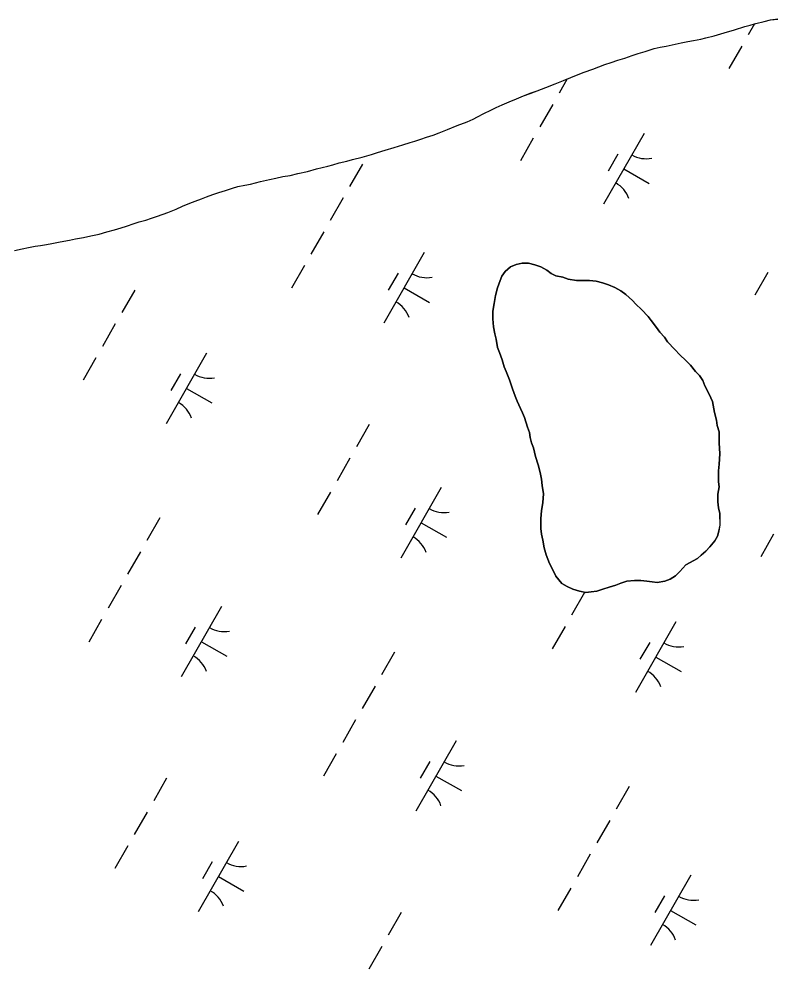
# Model space of a CAD drawing. Extents: x 3930721 to 3950824, y 220441 to 242861.
# Drawn here: x 3936025 to 3936489, y 226313 to 226898 of the extents above; entities that cross this region are included whole.
import ezdxf

# ---------------------------------------------------------------- set-up
doc = ezdxf.new("R2010")
doc.units = 0
doc.layers.add('V-TOPO-SHOR', color=7, linetype='Continuous')
doc.layers.add('V-WETL-SWMP', color=7, linetype='Continuous')

msp = doc.modelspace()

# ---------------------------------------------------------------- linework, layer by layer
at = {"layer": 'V-TOPO-SHOR'}
for points in [[(3936439.88, 226884.73), (3936444.36, 226885.5), (3936447.38, 226886.36), (3936452.55, 226887.64), (3936458.59, 226889.45), (3936464.97, 226891.33), (3936471.35, 226893.22), (3936474.54, 226894.08), (3936478.08, 226895.2), (3936483.17, 226896.48), (3936487.22, 226897.34), (3936491.7, 226897.93)], [(3936022.09, 226755.47), (3936026.74, 226756.5), (3936030.62, 226757.27), (3936034.76, 226758.12), (3936038.12, 226758.64), (3936041.66, 226759.15), (3936045.02, 226759.75), (3936049.07, 226760.52), (3936052.35, 226761.12), (3936055.97, 226761.8), (3936059.51, 226762.58), (3936064.51, 226763.52), (3936068.99, 226764.46), (3936074.16, 226765.57), (3936078.91, 226766.86), (3936083.48, 226768.23), (3936087.62, 226769.52), (3936090.98, 226770.55), (3936095.72, 226772.18), (3936098.74, 226773.04), (3936102.79, 226774.24), (3936106.33, 226775.27), (3936110.04, 226776.56), (3936116.42, 226778.96), (3936121.42, 226780.85), (3936125.39, 226782.83), (3936129.96, 226784.63), (3936133.23, 226785.84), (3936137.2, 226787.3), (3936140.22, 226788.5), (3936144.1, 226789.96), (3936147.81, 226791.25), (3936151.77, 226792.45), (3936156.09, 226793.91), (3936159.37, 226794.85), (3936163.76, 226795.71), (3936167.3, 226796.39), (3936173.42, 226797.85), (3936178.85, 226799.14), (3936182.9, 226800.08), (3936187.21, 226800.94), (3936191.7, 226801.71), (3936196.44, 226802.82), (3936202.3, 226804.19), (3936207.82, 226805.65), (3936214.89, 226807.36), (3936217.82, 226808.22), (3936221.88, 226809.34), (3936226.53, 226810.54), (3936230.07, 226811.4), (3936235.93, 226812.94), (3936241.62, 226814.65), (3936245.33, 226815.68), (3936249.99, 226817.14), (3936255.59, 226818.86), (3936261.02, 226820.49), (3936265.51, 226821.86), (3936268.44, 226822.81), (3936271.97, 226823.92), (3936275.51, 226825.21), (3936279.56, 226826.42), (3936283.36, 226827.88), (3936288.45, 226829.93), (3936294.48, 226832.34), (3936300.52, 226834.66), (3936304.23, 226836.21), (3936306.9, 226837.67), (3936310.87, 226839.82), (3936315.1, 226841.88), (3936318.46, 226843.52), (3936322, 226845.15), (3936326.31, 226846.87), (3936330.79, 226848.84), (3936335.11, 226850.65), (3936339.25, 226852.2), (3936343.56, 226853.83), (3936348.99, 226855.8), (3936354.77, 226857.95), (3936359.86, 226860.1), (3936364.34, 226861.99), (3936368.74, 226863.79), (3936372.45, 226865.25), (3936377.79, 226867.14), (3936381.5, 226868.6), (3936385.3, 226869.98), (3936389.09, 226871.26), (3936393.15, 226872.55), (3936397.46, 226873.92), (3936402.11, 226875.39), (3936405.65, 226876.67), (3936410.13, 226877.96), (3936415.65, 226879.68), (3936419.27, 226880.53), (3936422.89, 226881.3), (3936428.41, 226882.42), (3936432.29, 226883.27), (3936436.34, 226884.05), (3936439.88, 226884.73)], [(3936434.99, 226561.98), (3936431.41, 226557.98), (3936428.62, 226555.18), (3936425.43, 226553.17), (3936422.24, 226551.97), (3936417.45, 226551.15), (3936414.26, 226551.55), (3936411.06, 226551.94), (3936407.47, 226552.33), (3936403.48, 226552.31), (3936398.69, 226551.9), (3936395.1, 226550.7), (3936391.91, 226549.49), (3936387.92, 226548.28), (3936383.93, 226547.07), (3936380.34, 226545.86), (3936376.75, 226545.46), (3936373.56, 226545.05), (3936369.56, 226545.84), (3936365.57, 226547.02), (3936361.97, 226548.61), (3936358.77, 226550.6), (3936355.16, 226554.98), (3936353.16, 226558.97), (3936351.15, 226562.95), (3936349.14, 226568.14), (3936347.93, 226572.53), (3936347.12, 226577.32), (3936346.31, 226580.91), (3936345.9, 226584.5), (3936345.89, 226590.49), (3936346.27, 226595.28), (3936347.06, 226600.47), (3936347.44, 226605.66), (3936346.63, 226610.85), (3936346.22, 226614.84), (3936345.41, 226618.83), (3936344.2, 226623.62), (3936342.59, 226628.8), (3936341.38, 226633.99), (3936340.17, 226637.18), (3936339.36, 226640.37), (3936338.96, 226643.57), (3936337.75, 226646.76), (3936335.74, 226652.74), (3936334.53, 226655.53), (3936333.33, 226658.32), (3936331.32, 226662.71), (3936330.12, 226665.9), (3936328.5, 226670.29), (3936326.49, 226675.87), (3936324.48, 226681.06), (3936323.28, 226683.85), (3936322.07, 226688.24), (3936320.46, 226692.62), (3936319.25, 226695.81), (3936318.44, 226701), (3936317.63, 226704.19), (3936316.83, 226708.58), (3936316.41, 226713.37), (3936316.4, 226718.16), (3936317.19, 226722.96), (3936317.97, 226727.75), (3936319.16, 226732.55), (3936320.74, 226736.94), (3936321.93, 226739.74), (3936323.92, 226742.54), (3936327.11, 226745.34), (3936330.69, 226746.95), (3936334.29, 226747.76), (3936338.28, 226747.77), (3936342.27, 226746.58), (3936345.87, 226745.39), (3936349.47, 226743.4), (3936352.27, 226741.42), (3936355.07, 226739.83), (3936359.46, 226739.04), (3936362.66, 226737.85), (3936367.85, 226737.07), (3936371.84, 226737.08), (3936375.83, 226737.09), (3936379.83, 226736.7), (3936383.82, 226735.51), (3936387.42, 226734.32), (3936391.42, 226732.74), (3936395.02, 226730.75), (3936398.22, 226728.36), (3936402.22, 226724.78), (3936404.22, 226722.39), (3936407.82, 226719.21), (3936411.83, 226714.83), (3936413.83, 226712.43), (3936417.03, 226708.05), (3936419.04, 226705.26), (3936421.84, 226702.08), (3936423.85, 226699.29), (3936428.25, 226694.51), (3936431.45, 226691.33), (3936435.05, 226687.74), (3936437.86, 226684.95), (3936441.06, 226680.97)], [(3936441.06, 226680.97), (3936443.46, 226678.58), (3936445.47, 226675.39), (3936446.67, 226672.2), (3936449.48, 226667.02), (3936451.49, 226662.63), (3936452.71, 226655.85), (3936453.92, 226651.06), (3936454.32, 226647.87), (3936455.53, 226643.88), (3936455.54, 226640.29), (3936455.55, 226637.09), (3936455.97, 226630.31), (3936455.58, 226623.92), (3936455.2, 226619.92), (3936455.22, 226613.14), (3936455.62, 226609.95), (3936454.84, 226605.55), (3936454.85, 226600.76), (3936455.26, 226597.17), (3936456.07, 226593.58), (3936456.08, 226589.98), (3936456.08, 226586.39), (3936455.3, 226582.8), (3936454.51, 226579.6), (3936452.92, 226576.8), (3936449.73, 226573.2), (3936447.34, 226570.4), (3936444.56, 226567.99), (3936442.17, 226565.99), (3936434.99, 226561.98)]]:
    msp.add_lwpolyline(points, dxfattribs=at)
at = {"layer": 'V-WETL-SWMP'}
for p, q in [((3936474.54, 226894.08), (3936478.08, 226895.2)), ((3936478.08, 226895.2), (3936483.17, 226896.48)), ((3936483.17, 226896.48), (3936487.22, 226897.34)), ((3936487.22, 226897.34), (3936491.7, 226897.94)), ((3936452.55, 226887.64), (3936458.59, 226889.45)), ((3936458.59, 226889.45), (3936464.97, 226891.33)), ((3936464.97, 226891.33), (3936471.35, 226893.22)), ((3936471.35, 226893.22), (3936474.54, 226894.08)), ((3936477.25, 226894.93), (3936473.42, 226888.25)), ((3936432.29, 226883.27), (3936436.34, 226884.05)), ((3936436.34, 226884.05), (3936439.88, 226884.73)), ((3936439.88, 226884.73), (3936444.36, 226885.5)), ((3936444.36, 226885.5), (3936447.38, 226886.36)), ((3936447.38, 226886.36), (3936452.55, 226887.64)), ((3936405.65, 226876.67), (3936410.13, 226877.96)), ((3936410.13, 226877.96), (3936415.65, 226879.68)), ((3936415.65, 226879.68), (3936419.27, 226880.53)), ((3936419.27, 226880.53), (3936422.89, 226881.3)), ((3936422.89, 226881.3), (3936428.41, 226882.42)), ((3936428.41, 226882.42), (3936432.29, 226883.27)), ((3936469.45, 226881.31), (3936461.5, 226867.42)), ((3936389.09, 226871.26), (3936393.15, 226872.55)), ((3936393.15, 226872.55), (3936397.46, 226873.92)), ((3936397.46, 226873.92), (3936402.11, 226875.38)), ((3936402.11, 226875.38), (3936405.65, 226876.67)), ((3936372.45, 226865.25), (3936377.79, 226867.14)), ((3936377.79, 226867.14), (3936381.5, 226868.6)), ((3936381.5, 226868.6), (3936385.3, 226869.98)), ((3936385.3, 226869.98), (3936389.09, 226871.26)), ((3936354.77, 226857.95), (3936359.86, 226860.1)), ((3936362.09, 226861.04), (3936357.12, 226852.35)), ((3936359.86, 226860.1), (3936364.34, 226861.99)), ((3936364.34, 226861.99), (3936368.74, 226863.79)), ((3936368.74, 226863.79), (3936372.45, 226865.25)), ((3936343.56, 226853.83), (3936348.99, 226855.8)), ((3936348.99, 226855.8), (3936354.77, 226857.95)), ((3936326.31, 226846.87), (3936330.79, 226848.84)), ((3936330.79, 226848.84), (3936335.11, 226850.65)), ((3936335.11, 226850.65), (3936339.25, 226852.19)), ((3936339.25, 226852.19), (3936343.56, 226853.83)), ((3936315.1, 226841.88), (3936318.46, 226843.52)), ((3936318.46, 226843.52), (3936322, 226845.15)), ((3936322, 226845.15), (3936326.31, 226846.87)), ((3936353.14, 226845.41), (3936345.19, 226831.52)), ((3936304.23, 226836.21), (3936306.9, 226837.67)), ((3936306.9, 226837.67), (3936310.87, 226839.82)), ((3936310.87, 226839.82), (3936315.1, 226841.88)), ((3936288.45, 226829.94), (3936294.48, 226832.34)), ((3936294.48, 226832.34), (3936300.52, 226834.66)), ((3936300.52, 226834.66), (3936304.23, 226836.21)), ((3936271.98, 226823.92), (3936275.51, 226825.21)), ((3936275.51, 226825.21), (3936279.56, 226826.41)), ((3936279.56, 226826.41), (3936283.36, 226827.87)), ((3936283.36, 226827.87), (3936288.45, 226829.94)), ((3936409.33, 226827.39), (3936384.49, 226784.01)), ((3936255.59, 226818.86), (3936261.02, 226820.49)), ((3936261.02, 226820.49), (3936265.51, 226821.86)), ((3936265.51, 226821.86), (3936268.44, 226822.81)), ((3936268.44, 226822.81), (3936271.98, 226823.92)), ((3936341.21, 226824.58), (3936333.26, 226810.7)), ((3936235.93, 226812.94), (3936241.62, 226814.65)), ((3936241.62, 226814.65), (3936245.33, 226815.68)), ((3936245.33, 226815.68), (3936249.99, 226817.14)), ((3936249.99, 226817.14), (3936255.59, 226818.86)), ((3936393.2, 226814.74), (3936387.23, 226804.33)), ((3936207.82, 226805.65), (3936214.89, 226807.36)), ((3936214.89, 226807.36), (3936217.82, 226808.22)), ((3936217.82, 226808.22), (3936221.88, 226809.34)), ((3936221.88, 226809.34), (3936226.53, 226810.54)), ((3936226.53, 226810.54), (3936230.07, 226811.4)), ((3936236.17, 226808.68), (3936228.22, 226794.8)), ((3936230.07, 226811.4), (3936235.93, 226812.94)), ((3936187.21, 226800.93), (3936191.7, 226801.71)), ((3936191.7, 226801.71), (3936196.44, 226802.82)), ((3936196.44, 226802.82), (3936202.3, 226804.19)), ((3936202.3, 226804.19), (3936207.82, 226805.65)), ((3936396.91, 226805.7), (3936412.53, 226796.76)), ((3936159.36, 226794.85), (3936163.76, 226795.71)), ((3936163.76, 226795.71), (3936167.3, 226796.39)), ((3936167.3, 226796.39), (3936173.42, 226797.85)), ((3936173.42, 226797.85), (3936178.85, 226799.14)), ((3936178.85, 226799.14), (3936182.9, 226800.08)), ((3936182.9, 226800.08), (3936187.21, 226800.93)), ((3936140.22, 226788.5), (3936144.1, 226789.96)), ((3936144.1, 226789.96), (3936147.81, 226791.25)), ((3936147.81, 226791.25), (3936151.77, 226792.45)), ((3936151.77, 226792.45), (3936156.09, 226793.91)), ((3936156.09, 226793.91), (3936159.36, 226794.85)), ((3936125.39, 226782.83), (3936129.96, 226784.63)), ((3936129.96, 226784.63), (3936133.23, 226785.84)), ((3936133.23, 226785.84), (3936137.2, 226787.3)), ((3936137.2, 226787.3), (3936140.22, 226788.5)), ((3936224.24, 226787.86), (3936216.29, 226773.97)), ((3936110.04, 226776.56), (3936116.42, 226778.96)), ((3936116.42, 226778.96), (3936121.42, 226780.85)), ((3936121.42, 226780.85), (3936125.39, 226782.83)), ((3936095.72, 226772.18), (3936098.74, 226773.04)), ((3936098.74, 226773.04), (3936102.79, 226774.24)), ((3936102.79, 226774.24), (3936106.33, 226775.27)), ((3936106.33, 226775.27), (3936110.04, 226776.56)), ((3936074.16, 226765.57), (3936078.91, 226766.86)), ((3936078.91, 226766.86), (3936083.48, 226768.23)), ((3936083.48, 226768.23), (3936087.62, 226769.52)), ((3936087.62, 226769.52), (3936090.98, 226770.55)), ((3936090.98, 226770.55), (3936095.72, 226772.18)), ((3936212.31, 226767.03), (3936204.36, 226753.15)), ((3936045.02, 226759.75), (3936049.07, 226760.52)), ((3936049.07, 226760.52), (3936052.35, 226761.12)), ((3936052.35, 226761.12), (3936055.97, 226761.8)), ((3936055.97, 226761.8), (3936059.51, 226762.57)), ((3936059.51, 226762.57), (3936064.51, 226763.52)), ((3936064.51, 226763.52), (3936068.99, 226764.46)), ((3936068.99, 226764.46), (3936074.16, 226765.57)), ((3936022.09, 226755.47), (3936026.74, 226756.5)), ((3936026.74, 226756.5), (3936030.62, 226757.27)), ((3936030.62, 226757.27), (3936034.76, 226758.12)), ((3936034.76, 226758.12), (3936038.12, 226758.64)), ((3936038.12, 226758.64), (3936041.66, 226759.15)), ((3936041.66, 226759.15), (3936045.02, 226759.75)), ((3936274.14, 226754.18), (3936249.29, 226710.8)), ((3936200.39, 226746.2), (3936192.44, 226732.32)), ((3936327.11, 226745.34), (3936323.92, 226742.54)), ((3936330.7, 226746.95), (3936327.11, 226745.34)), ((3936334.29, 226747.76), (3936330.7, 226746.95)), ((3936338.28, 226747.77), (3936334.29, 226747.76)), ((3936342.27, 226746.58), (3936338.28, 226747.77)), ((3936345.87, 226745.39), (3936342.27, 226746.58)), ((3936349.47, 226743.4), (3936345.87, 226745.39)), ((3936352.27, 226741.42), (3936349.47, 226743.4)), ((3936258, 226741.53), (3936252.04, 226731.12)), ((3936321.93, 226739.74), (3936320.74, 226736.94)), ((3936323.92, 226742.54), (3936321.93, 226739.74)), ((3936355.07, 226739.83), (3936352.27, 226741.42)), ((3936359.46, 226739.04), (3936355.07, 226739.83)), ((3936362.66, 226737.85), (3936359.46, 226739.04)), ((3936367.85, 226737.07), (3936362.66, 226737.85)), ((3936485.55, 226741.92), (3936477.6, 226728.03)), ((3936261.72, 226732.49), (3936277.34, 226723.54)), ((3936319.16, 226732.54), (3936317.97, 226727.75)), ((3936320.74, 226736.94), (3936319.16, 226732.54)), ((3936371.84, 226737.08), (3936367.85, 226737.07)), ((3936375.83, 226737.09), (3936371.84, 226737.08)), ((3936379.83, 226736.7), (3936375.83, 226737.09)), ((3936383.82, 226735.51), (3936379.83, 226736.7)), ((3936387.42, 226734.32), (3936383.82, 226735.51)), ((3936391.42, 226732.74), (3936387.42, 226734.32)), ((3936395.02, 226730.75), (3936391.42, 226732.74)), ((3936096.01, 226731.13), (3936088.06, 226717.25)), ((3936317.97, 226727.75), (3936317.19, 226722.96)), ((3936398.22, 226728.36), (3936395.02, 226730.75)), ((3936402.22, 226724.78), (3936398.22, 226728.36)), ((3936317.19, 226722.96), (3936316.4, 226718.16)), ((3936404.22, 226722.39), (3936402.22, 226724.78)), ((3936407.82, 226719.21), (3936404.22, 226722.39)), ((3936316.4, 226718.16), (3936316.41, 226713.37)), ((3936411.83, 226714.83), (3936407.82, 226719.21)), ((3936413.83, 226712.44), (3936411.83, 226714.83)), ((3936084.08, 226710.31), (3936076.13, 226696.42)), ((3936316.41, 226713.37), (3936316.83, 226708.58)), ((3936316.83, 226708.58), (3936317.64, 226704.19)), ((3936417.03, 226708.05), (3936413.83, 226712.44)), ((3936419.04, 226705.26), (3936417.03, 226708.05)), ((3936317.64, 226704.19), (3936318.44, 226701)), ((3936421.84, 226702.08), (3936419.04, 226705.26)), ((3936423.85, 226699.29), (3936421.84, 226702.08)), ((3936318.44, 226701), (3936319.25, 226695.81)), ((3936428.25, 226694.51), (3936423.85, 226699.29)), ((3936140.27, 226692.29), (3936115.43, 226648.9)), ((3936319.25, 226695.81), (3936320.46, 226692.62)), ((3936320.46, 226692.62), (3936322.07, 226688.24)), ((3936431.45, 226691.32), (3936428.25, 226694.51)), ((3936435.05, 226687.74), (3936431.45, 226691.32)), ((3936072.15, 226689.48), (3936064.2, 226675.6)), ((3936322.07, 226688.24), (3936323.28, 226683.85)), ((3936437.86, 226684.95), (3936435.05, 226687.74)), ((3936441.06, 226680.97), (3936437.86, 226684.95)), ((3936124.14, 226679.64), (3936118.17, 226669.23)), ((3936323.28, 226683.85), (3936324.48, 226681.06)), ((3936324.48, 226681.06), (3936326.49, 226675.87)), ((3936443.46, 226678.58), (3936441.06, 226680.97)), ((3936326.49, 226675.87), (3936328.5, 226670.29)), ((3936445.47, 226675.39), (3936443.46, 226678.58)), ((3936446.67, 226672.2), (3936445.47, 226675.39)), ((3936127.85, 226670.6), (3936143.47, 226661.65)), ((3936328.5, 226670.29), (3936330.11, 226665.9)), ((3936449.48, 226667.02), (3936446.67, 226672.2)), ((3936451.49, 226662.63), (3936449.48, 226667.02)), ((3936330.11, 226665.9), (3936331.32, 226662.71)), ((3936331.32, 226662.71), (3936333.33, 226658.32)), ((3936452.71, 226655.85), (3936451.49, 226662.63)), ((3936333.33, 226658.32), (3936334.53, 226655.53)), ((3936334.53, 226655.53), (3936335.74, 226652.74)), ((3936453.92, 226651.06), (3936452.71, 226655.85)), ((3936335.74, 226652.74), (3936337.75, 226646.76)), ((3936454.32, 226647.87), (3936453.92, 226651.06)), ((3936240.35, 226648.47), (3936232.4, 226634.58)), ((3936337.75, 226646.76), (3936338.96, 226643.57)), ((3936455.53, 226643.88), (3936454.32, 226647.87)), ((3936455.54, 226640.29), (3936455.53, 226643.88)), ((3936338.96, 226643.57), (3936339.36, 226640.37)), ((3936339.36, 226640.37), (3936340.17, 226637.18)), ((3936455.55, 226637.09), (3936455.54, 226640.29)), ((3936340.17, 226637.18), (3936341.38, 226633.99)), ((3936341.38, 226633.99), (3936342.59, 226628.8)), ((3936455.97, 226630.31), (3936455.55, 226637.09)), ((3936228.42, 226627.64), (3936220.47, 226613.76)), ((3936342.59, 226628.8), (3936344.2, 226623.62)), ((3936455.59, 226623.92), (3936455.97, 226630.31)), ((3936344.2, 226623.62), (3936345.41, 226618.83)), ((3936455.2, 226619.92), (3936455.59, 226623.92)), ((3936345.41, 226618.83), (3936346.22, 226614.84)), ((3936346.22, 226614.84), (3936346.63, 226610.85)), ((3936455.22, 226613.14), (3936455.2, 226619.92)), ((3936284.62, 226609.63), (3936259.77, 226566.24)), ((3936346.63, 226610.85), (3936347.44, 226605.66)), ((3936454.84, 226605.55), (3936455.62, 226609.95)), ((3936455.62, 226609.95), (3936455.22, 226613.14)), ((3936216.49, 226606.81), (3936208.54, 226592.93)), ((3936347.44, 226605.66), (3936347.06, 226600.47)), ((3936454.85, 226600.76), (3936454.84, 226605.55)), ((3936268.48, 226596.97), (3936262.51, 226586.56)), ((3936347.06, 226600.47), (3936346.27, 226595.28)), ((3936455.26, 226597.17), (3936454.85, 226600.76)), ((3936456.07, 226593.58), (3936455.26, 226597.17)), ((3936346.27, 226595.28), (3936345.89, 226590.49)), ((3936456.09, 226586.39), (3936456.07, 226593.58)), ((3936111.45, 226590.91), (3936103.5, 226577.03)), ((3936272.19, 226587.93), (3936287.81, 226578.99)), ((3936345.89, 226590.49), (3936345.9, 226584.5)), ((3936455.3, 226582.8), (3936456.09, 226586.39)), ((3936345.9, 226584.5), (3936346.31, 226580.91)), ((3936346.31, 226580.91), (3936347.12, 226577.32)), ((3936452.92, 226576.8), (3936454.51, 226579.6)), ((3936454.51, 226579.6), (3936455.3, 226582.8)), ((3936489.07, 226580.87), (3936481.12, 226566.99)), ((3936347.12, 226577.32), (3936347.93, 226572.53)), ((3936449.73, 226573.2), (3936452.92, 226576.8)), ((3936099.52, 226570.09), (3936091.57, 226556.2)), ((3936347.93, 226572.53), (3936349.14, 226568.14)), ((3936349.14, 226568.14), (3936351.15, 226562.95)), ((3936442.17, 226565.99), (3936444.56, 226567.99)), ((3936444.56, 226567.99), (3936447.35, 226570.4)), ((3936447.35, 226570.4), (3936449.73, 226573.2)), ((3936351.15, 226562.95), (3936353.16, 226558.97)), ((3936431.41, 226557.98), (3936434.99, 226561.98)), ((3936434.99, 226561.98), (3936442.17, 226565.99)), ((3936353.16, 226558.97), (3936355.16, 226554.98)), ((3936428.62, 226555.18), (3936431.41, 226557.98)), ((3936355.16, 226554.98), (3936358.77, 226550.6)), ((3936358.77, 226550.6), (3936361.97, 226548.61)), ((3936391.91, 226549.49), (3936395.1, 226550.7)), ((3936395.1, 226550.7), (3936398.69, 226551.9)), ((3936398.69, 226551.9), (3936403.48, 226552.31)), ((3936403.48, 226552.31), (3936407.47, 226552.33)), ((3936407.47, 226552.33), (3936411.06, 226551.94)), ((3936411.06, 226551.94), (3936414.26, 226551.55)), ((3936414.26, 226551.55), (3936417.45, 226551.15)), ((3936417.45, 226551.15), (3936422.24, 226551.97)), ((3936422.24, 226551.97), (3936425.43, 226553.17)), ((3936425.43, 226553.17), (3936428.62, 226555.18)), ((3936087.6, 226549.26), (3936079.64, 226535.38)), ((3936361.97, 226548.61), (3936365.56, 226547.02)), ((3936372.76, 226544.97), (3936364.81, 226531.09)), ((3936365.56, 226547.02), (3936369.56, 226545.84)), ((3936369.56, 226545.84), (3936373.56, 226545.05)), ((3936373.56, 226545.05), (3936376.75, 226545.46)), ((3936376.75, 226545.46), (3936380.34, 226545.86)), ((3936380.34, 226545.86), (3936383.93, 226547.07)), ((3936383.93, 226547.07), (3936387.92, 226548.28)), ((3936387.92, 226548.28), (3936391.91, 226549.49)), ((3936149.42, 226536.41), (3936124.57, 226493.03)), ((3936075.67, 226528.44), (3936067.72, 226514.55)), ((3936428.96, 226526.96), (3936404.11, 226483.57)), ((3936133.28, 226523.76), (3936127.32, 226513.35)), ((3936360.83, 226524.15), (3936352.88, 226510.26)), ((3936137, 226514.72), (3936152.62, 226505.78)), ((3936412.82, 226514.31), (3936406.86, 226503.89)), ((3936255.79, 226508.25), (3936247.84, 226494.36)), ((3936416.53, 226505.27), (3936432.15, 226496.32)), ((3936243.87, 226487.42), (3936235.91, 226473.54)), ((3936231.94, 226466.6), (3936223.99, 226452.71)), ((3936293.76, 226453.75), (3936268.92, 226410.36)), ((3936220.01, 226445.77), (3936212.06, 226431.89)), ((3936277.63, 226441.1), (3936271.66, 226430.68)), ((3936115.63, 226430.7), (3936107.68, 226416.81)), ((3936281.34, 226432.05), (3936296.96, 226423.11)), ((3936400.13, 226425.58), (3936392.18, 226411.7)), ((3936103.7, 226409.87), (3936095.75, 226395.99)), ((3936388.21, 226404.76), (3936380.25, 226390.87)), ((3936091.77, 226389.04), (3936083.82, 226375.16)), ((3936159.9, 226391.86), (3936135.05, 226348.47)), ((3936376.28, 226383.93), (3936368.33, 226370.05)), ((3936143.76, 226379.2), (3936137.8, 226368.79)), ((3936147.47, 226370.16), (3936163.09, 226361.22)), ((3936438.11, 226371.08), (3936413.26, 226327.69)), ((3936364.35, 226363.1), (3936356.4, 226349.22)), ((3936421.97, 226358.43), (3936416, 226348.02)), ((3936259.97, 226348.03), (3936252.02, 226334.15)), ((3936425.68, 226349.39), (3936441.3, 226340.44)), ((3936248.04, 226327.21), (3936240.09, 226313.32))]:
    msp.add_line(p, q, dxfattribs=at)
for centre, start, end in [((3936410.84, 226829.55), 239.42788, 280.97154), ((3936383.39, 226781.61), 19.42788, 60.97154), ((3936275.65, 226756.34), 239.42788, 280.97154), ((3936248.2, 226708.4), 19.42788, 60.97154), ((3936141.78, 226694.45), 239.42788, 280.97154), ((3936114.33, 226646.51), 19.42788, 60.97154), ((3936286.12, 226611.78), 239.42788, 280.97154), ((3936258.67, 226563.85), 19.42788, 60.97154), ((3936150.93, 226538.57), 239.42788, 280.97154), ((3936430.47, 226529.12), 239.42788, 280.97154), ((3936123.48, 226490.63), 19.42788, 60.97154), ((3936403.01, 226481.18), 19.42788, 60.97154), ((3936295.27, 226455.91), 239.42788, 280.97154), ((3936267.82, 226407.97), 19.42788, 60.97154), ((3936161.41, 226394.01), 239.42788, 280.97154), ((3936133.95, 226346.08), 19.42788, 60.97154), ((3936439.61, 226373.24), 239.42788, 280.97154), ((3936412.16, 226325.3), 19.42788, 60.97154)]:
    msp.add_arc(centre, 17.62, start, end, dxfattribs=at)

doc.saveas('drawing.dxf')
